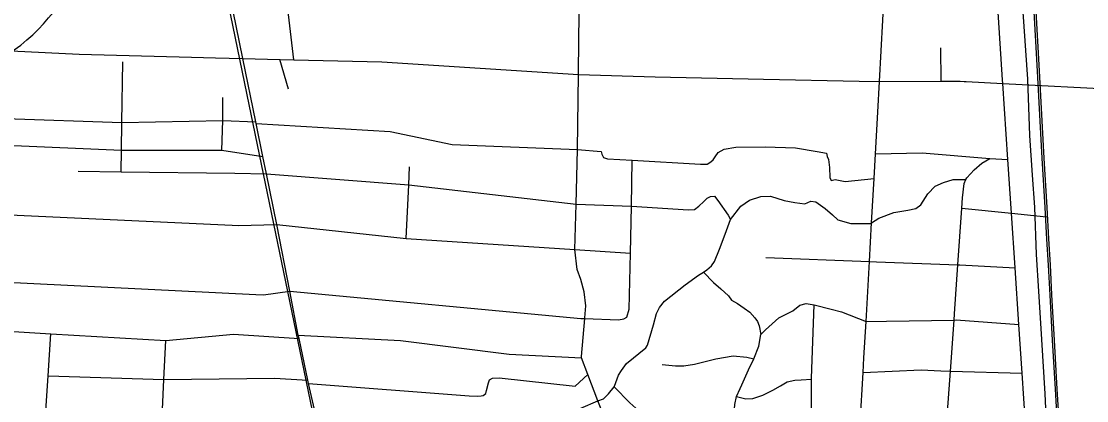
# Model space of a CAD drawing. Extents: x 114604 to 551442, y 316898 to 567001.
# Drawn here: x 200167 to 207094, y 410006 to 412474 of the extents above; entities that cross this region are included whole.
import ezdxf

# ---------------------------------------------------------------- set-up
doc = ezdxf.new("R2010")
doc.units = 0
for name, color, linetype in [('GE_P_Alignment_1000_Bearings', 7, 'Continuous'), ('GE_P_Alignment_1000_Stations', 7, 'Continuous'), ('GE_P_Alignment_100_Cardinal_Points', 7, 'Continuous'), ('GE_P_Alignment_500_Curve_Data', 7, 'Continuous')]:
    doc.layers.add(name, color=color, linetype=linetype)

msp = doc.modelspace()

# ---------------------------------------------------------------- linework, layer by layer
at = {"layer": 'GE_P_Alignment_1000_Bearings'}
for points in [[(202617.5, 407244), (201635.4, 411995.4), (200547.8, 417287.5), (200373.1, 418053.6), (200322.3, 418360), (200539.5, 423217.6), (200698.7, 427409.5), (200971.1, 433246.5), (201218.2, 438803.9), (201459.3, 443947.7), (201503.1, 445460.4), (201457.1, 446273.6), (201299.4, 448868.6), (201217, 450546.7)], [(206837, 409766.6), (206824, 410050), (206801.8, 410403.9), (206782.1, 410718.8), (206767.6, 410955.8), (206757.4, 411265.8), (206740.7, 411474.1), (206723.7, 411730.1), (206710.5, 412096.7), (206680.5, 412533.7), (206654.3, 413034.1), (206629.4, 413436.8), (206613.9, 413721.3), (206597.4, 413998.4), (206587.8, 414218.4), (206568.5, 414595), (206550.6, 414906.5), (206520.5, 415395.7), (206484.2, 416032.3), (206469.9, 416216.2), (206449.1, 416574.3), (206441.6, 416712.5), (206423.3, 417003.7), (206417.6, 417219.8)], [(206906, 409809.1), (206890.4, 410081), (206872.7, 410399.5), (206855.7, 410693), (206845.2, 410887.9), (206834.9, 411057.7), (206824.3, 411261.8), (206805.4, 411583.7), (206792.3, 411825.4), (206774.5, 412150.7), (206749.8, 412575.8)], [(206918.6, 409809.9), (206902.9, 410081.7), (206885.2, 410400.2), (206868.3, 410693.7), (206857.8, 410888.6), (206847.4, 411058.4), (206836.8, 411262.4), (206818, 411584.4), (206804.8, 411826), (206787.1, 412151.4), (206762.3, 412576.5)]]:
    msp.add_lwpolyline(points, dxfattribs=at)
at = {"layer": 'GE_P_Alignment_1000_Stations'}
msp.add_lwpolyline([(205515.1, 407951.2), (205523.1, 408112.1), (205551.7, 408454.9), (205552.2, 408742.9), (205570.9, 409031), (205583.5, 409261.1), (205600.5, 409612.8), (205621.9, 409858.8), (205640.7, 410189.5), (205646, 410283.6), (205659.4, 410521.5), (205681.3, 410911.5), (205695.5, 411163.6), (205711.7, 411451), (205720.8, 411612.5), (205736.1, 411883.7), (205746.3, 412082.2), (205779.4, 412684.2)], dxfattribs=at)
at = {"layer": 'GE_P_Alignment_100_Cardinal_Points'}
for p, q in [((201940.2, 412223.9), (201869.1, 412822.1)), ((206147.8, 412084.5), (206146.2, 412300.5)), ((201904.8, 412032.1), (201847.8, 412225.9))]:
    msp.add_line(p, q, dxfattribs=at)
for points in [[(203789.6, 412129), (203789.8, 412144.6), (203796.1, 412721.3), (203796.6, 412764.9), (203800.2, 413096), (203804.1, 413442.6), (203804.6, 413488.5), (203808, 413805.1), (203808.9, 413886.5), (203794.8, 413934.6), (203774.8, 413956.6), (203606.5, 414016.4), (203584.5, 414036.4), (203557.5, 414177.8)], [(202102.9, 409816.6), (202033.6, 410117.6), (202030, 410139.4), (201973.3, 410411.2), (201968.3, 410433), (201913, 410717.9), (201828.9, 411152.5), (201761.1, 411482.1), (201738, 411594), (201693.6, 411809.4), (201691.3, 411820.9), (201608.1, 412231.2), (201522.2, 412649), (201478.2, 412834.8), (201454, 412941.5), (201410.9, 413156.7)], [(206794.7, 408369.2), (206777.8, 408623.3), (206757.3, 408931.8), (206737.9, 409224.4), (206716.4, 409548.4), (206696, 409855.4), (206674.1, 410185.8), (206653.1, 410501.2), (206628.6, 410869.8), (206605, 411225.4), (206581.8, 411575.7), (206549, 412069.7), (206547.4, 412093.6), (206509.1, 412670.7)], [(199238.7, 412295.4), (199328.4, 412294.2), (200079.8, 412283.1), (200101.1, 412282.8), (200544.5, 412259.6), (201274.8, 412240.1), (201430.4, 412236), (201608.1, 412231.2)], [(200817.3, 411495.4), (200819.1, 411635.2), (200821.5, 411816.6), (200826.6, 412209.5)], [(201608.1, 412231.2), (201847.8, 412225.9), (201940.2, 412223.9), (202512.3, 412211.2), (203789.6, 412129), (204287.7, 412113.1), (204991.9, 412096.9), (205614, 412084), (205746.3, 412082.2)], [(203965, 409881.8), (203916.5, 410005.8), (203850, 410175.2), (203809.6, 410284.8), (203809.5, 410292.4), (203831.2, 410540.3), (203831.6, 410545), (203837, 410623.2), (203826.3, 410713.2), (203805.7, 410795.2), (203781.2, 410859.1), (203766.4, 410989.4), (203774, 411283.6), (203783.3, 411640.3), (203789.6, 412129)], [(205746.3, 412082.2), (206147.8, 412084.5), (206270.5, 412085.2), (206297.8, 412083.1)], [(206297.8, 412083.1), (206311.5, 412082.1), (206549, 412069.7), (207304.2, 412030.1), (207512.8, 412015.8), (207565.3, 412012.1), (207686.5, 411994.5), (207745.4, 411988.1)], [(201470.6, 411636), (201476.7, 411828.4), (201478.3, 411978.1)], [(199403, 411862), (200064.2, 411840.9), (200821.5, 411816.6), (201476.7, 411828.4), (201691.3, 411820.9)], [(201693.6, 411809.4), (202566.1, 411757.1), (202969.2, 411672.7), (203783.3, 411640.3)], [(199799, 411680.9), (200069.9, 411668.8), (200819.1, 411635.2), (201470.6, 411636), (201738, 411594)], [(204652.1, 411561.9), (204666, 411571.9), (204678, 411592), (204697.8, 411620.2), (204737.8, 411642.5), (204813.7, 411654.9), (205003.7, 411658), (205201.8, 411651), (205342, 411627.8), (205402, 411616.1), (205406.1, 411594.1), (205416.2, 411574.1), (205422.5, 411524), (205424.7, 411457.9), (205432.8, 411437.9), (205458.8, 411444.1), (205522.9, 411432.4), (205711.7, 411451)], [(203783.3, 411640.3), (203937.6, 411626), (203941.7, 411610), (203951.8, 411588), (203977.8, 411580.1), (204139.9, 411570.9), (204584.1, 411545.4), (204626.1, 411543.7), (204643.4, 411555.8), (204652.1, 411561.9)], [(205720.8, 411612.5), (206024.3, 411617.3), (206464.5, 411582.4), (206581.8, 411575.7)], [(206094, 408565.5), (206101, 408665.7), (206122.2, 408969.6), (206141.7, 409247.7), (206164.8, 409576.6), (206185.6, 409874.4), (206208.2, 410197.3), (206231.6, 410530.5), (206234.5, 410571.7), (206256.8, 410890), (206282.5, 411257.6), (206287.3, 411325.5), (206297, 411419.7), (206309.3, 411444.6), (206314.9, 411455.8), (206362.7, 411508), (206412.6, 411550.2), (206464.5, 411582.4)], [(202669.9, 411061.9), (202686.2, 411410.6), (202691.7, 411526.9)], [(204104.4, 410548.9), (204120.1, 410601.1), (204127.6, 410965.8), (204133.8, 411270.9), (204139.9, 411570.9)], [(200536.1, 411499.4), (200817.3, 411495.4), (201556.6, 411485), (201761.1, 411482.1)], [(201761.1, 411482.1), (202686.2, 411410.6), (203774, 411283.6), (204133.8, 411270.9), (204505.4, 411248.4), (204543.4, 411250.7), (204571.3, 411270.8), (204605.2, 411301.1), (204627.1, 411323.2), (204649.1, 411333.4), (204675.1, 411335.5), (204695.2, 411307.6), (204763.6, 411213.8), (204778.9, 411185.3)], [(203804.9, 409956.2), (203916.5, 410005.8), (203952.7, 410017.1), (203984.6, 410049.3), (204021.3, 410095.7), (204024.3, 410099.6), (204050, 410171.9), (204069.9, 410202.1), (204101.7, 410248.3), (204227.3, 410349.2), (204239.2, 410367.3), (204278.6, 410499.8), (204296.3, 410574), (204316.2, 410612.2), (204350, 410652.5), (204483.6, 410759.4), (204569.3, 410822), (204603.5, 410843), (204625.2, 410856.4), (204655.1, 410882.6), (204674.9, 410910.7), (204706.6, 410991.1), (204744.2, 411089.5), (204778.9, 411185.3), (204845.4, 411270.4), (204901.3, 411310.8), (204975.2, 411335.2), (205039.2, 411335.6), (205127.3, 411308), (205197.4, 411294.4), (205261.4, 411286.7), (205301.4, 411304.9), (205333.4, 411299.1), (205393.6, 411255.4), (205441.8, 411215.6), (205476, 411181.7), (205560.1, 411158.1), (205688.1, 411158.8), (205695.5, 411163.6), (205742, 411193.2), (205839.9, 411229.8), (205931.8, 411244.3), (205983.8, 411256.7), (206015.7, 411280.9), (206061.4, 411351.3), (206109.2, 411401.6), (206163.1, 411425.9), (206225, 411444.3), (206309.3, 411444.6)], [(199411.6, 411249.9), (199729.4, 411232), (199996.5, 411219.4), (201539.1, 411146.9), (201578, 411145.1), (201828.9, 411152.5)], [(206282.5, 411257.6), (206605, 411225.4), (206831.8, 411202.7)], [(201828.9, 411152.5), (202669.9, 411061.9), (203766.4, 410989.4), (204127.6, 410965.8)], [(205006.9, 410936.6), (205681.3, 410911.5), (205728.4, 410909.7), (206256.8, 410890), (206269.5, 410889.5), (206628.6, 410869.8)], [(204603.5, 410843), (204667.6, 410774.4), (204715.8, 410732.6), (204765.9, 410688.8), (204784.1, 410658.9), (204824.2, 410637.1), (204866.3, 410607.2), (204904.5, 410581.4), (204936.6, 410545.5), (204952.7, 410521.5), (204964.8, 410493.6), (204976.1, 410436.6)], [(199701.3, 410795.6), (199984.9, 410781.4), (201693.2, 410696.2), (201741.2, 410693.9), (201913, 410717.9)], [(201913, 410717.9), (203804.3, 410541.2), (203831.2, 410540.3), (204050.5, 410532.6), (204084.4, 410538.8), (204104.4, 410548.9)], [(204826.4, 409662.8), (204800, 409739.2), (204799.4, 409899.6), (204806.3, 409981.1), (204817.2, 410033.3), (204840.8, 410085.4), (204852.5, 410108.2), (204896.1, 410206.7), (204930.8, 410278.9), (204961.4, 410361.3), (204976.1, 410436.6), (205005, 410465.7), (205092.7, 410544.4), (205184.5, 410591), (205228.3, 410627.3), (205270.3, 410637.5), (205322.7, 410629.9), (205432.5, 410600.4), (205500.6, 410584.7), (205659.4, 410521.5), (205792.9, 410522.2), (206231.6, 410530.5), (206245, 410530.7), (206653.1, 410501.2)], [(205305.4, 409632.5), (205304.2, 410144.8), (205304.4, 410152.8), (205322.7, 410629.9)], [(199365.9, 410500.8), (199959.2, 410465.4), (199976.6, 410464.3), (200359.8, 410441.4), (201106.4, 410396.8), (201547.4, 410437.6), (201973.3, 410411.2)], [(200340.7, 409832.8), (200322.7, 409874.8), (200341.9, 410168), (200359.8, 410441.4)], [(201968.3, 410433), (202633.4, 410396.5), (203339.3, 410308.2), (203809.6, 410284.8)], [(201077.8, 409802.6), (201094.2, 410143.7), (201106.4, 410396.8)], [(204334.2, 410241), (204421.6, 410232.9), (204474, 410233.3), (204543.8, 410242.5), (204683.2, 410278.4), (204796.6, 410296.7), (204884, 410288.6), (204930.8, 410278.9)], [(205640.7, 410189.5), (206018.8, 410206.5), (206144.8, 410198.9), (206208.2, 410197.3), (206674.1, 410185.8)], [(200341.9, 410168), (201094.2, 410143.7), (201814.5, 410151.3), (202030, 410139.4)], [(202033.6, 410117.6), (203078.4, 410036.3), (203136.4, 410034.6), (203156.4, 410036.7), (203170.4, 410038.8), (203188.3, 410052.9), (203192.2, 410073), (203204, 410121.1), (203212, 410141.2), (203231.9, 410151.3), (203273.9, 410153.6), (203768.3, 410100.2), (203850, 410175.2)], [(204817.2, 410033.3), (204878.9, 410018.2), (204922.9, 410020.5), (204988.8, 410040.9), (205052.7, 410073.3), (205102.6, 410101.6), (205146.5, 410127.9), (205196.5, 410138.2), (205238.5, 410142.4), (205304.2, 410144.8)], [(204021.3, 410095.7), (204122.8, 409992), (204163, 409956.1), (204243.1, 409946.6), (204311.3, 409906.9), (204345.4, 409877), (204354.9, 409875.6), (204469.5, 409859.6), (204601.7, 409822.3), (204700, 409793.2), (204707.9, 409790.8), (204800, 409739.2)]]:
    msp.add_lwpolyline(points, dxfattribs=at)
at = {"layer": 'GE_P_Alignment_500_Curve_Data'}
msp.add_ellipse((199193.6, 413108.3), major_axis=(1384.8, 10), ratio=0.8, start_param=5.101753, end_param=6.440018, dxfattribs=at)

doc.saveas('drawing.dxf')
